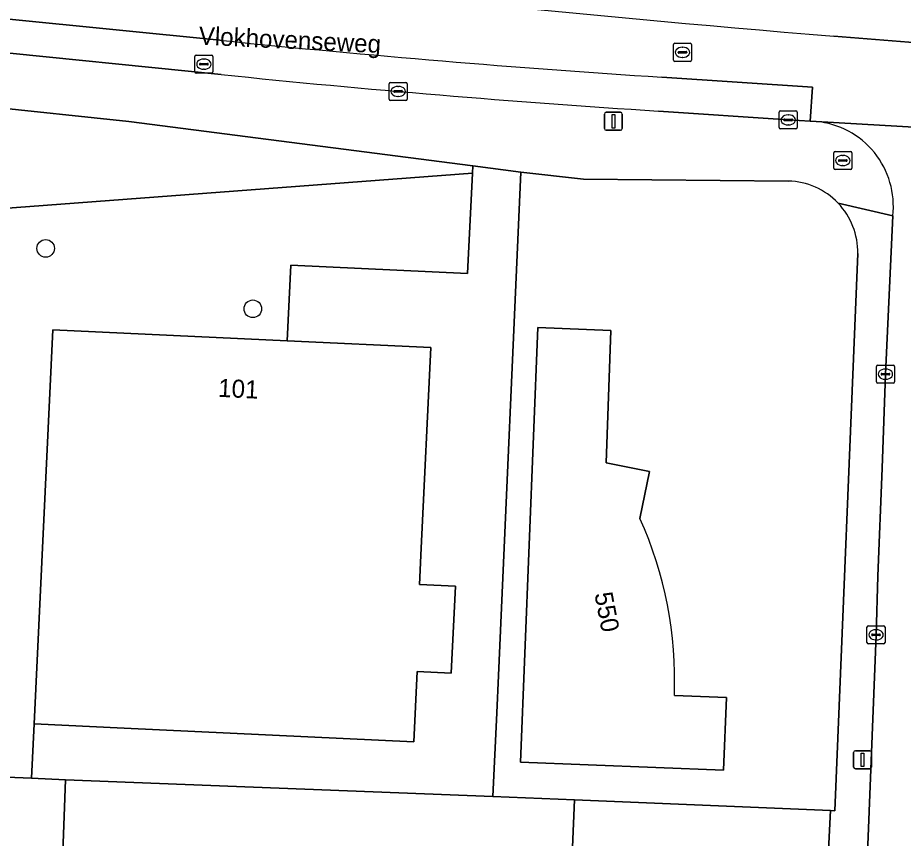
# Model space of a CAD drawing. Extents: x 161354 to 162026, y 386504 to 387460.
# Drawn here: x 161401.6 to 161450.67, y 386778.44 to 386823.93 of the extents above; entities that cross this region are included whole.
import ezdxf

# ---------------------------------------------------------------- set-up
doc = ezdxf.new("R2010")
doc.units = 0
for name, color, linetype in [('IMGEO_Boom', 7, 'Continuous'), ('IMGEO_Brandkraan', 7, 'Continuous'), ('IMGEO_Erf', 7, 'Continuous'), ('IMGEO_Groenvoorziening', 7, 'Continuous'), ('IMGEO_Kolk', 7, 'Continuous'), ('IMGEO_Lichtmast', 7, 'Continuous'), ('IMGEO_Openbare_ruimte_label', 7, 'Continuous'), ('IMGEO_Pand', 7, 'Continuous'), ('IMGEO_Pand_nummerreeks', 7, 'Continuous'), ('IMGEO_Parkeervlak_open', 7, 'Continuous'), ('IMGEO_Rijbaan_lokaal_gesloten', 7, 'Continuous'), ('IMGEO_Rijbaan_lokaal_open', 7, 'Continuous'), ('IMGEO_Rioolput', 7, 'Continuous'), ('IMGEO_Voetpad_open', 7, 'Continuous')]:
    doc.layers.add(name, color=color, linetype=linetype)

msp = doc.modelspace()

# ---------------------------------------------------------------- linework, layer by layer
at = {"layer": 'IMGEO_Boom'}
for centre in [(161403.147, 386811.141), (161414.628, 386807.791)]:
    msp.add_circle(centre, 0.489, dxfattribs=at)
at = {"layer": 'IMGEO_Brandkraan'}
for p, q in [((161446.822, 386815.585), (161446.822, 386816.437)), ((161446.897, 386816.511), (161447.749, 386816.511)), ((161447.823, 386816.437), (161447.823, 386815.585)), ((161447.081, 386816.005), (161447.081, 386816.017)), ((161447.519, 386815.968), (161447.121, 386815.968)), ((161447.124, 386816.054), (161447.522, 386816.054)), ((161447.31, 386816.291), (161447.335, 386816.291)), ((161447.565, 386816.017), (161447.565, 386816.005)), ((161447.749, 386815.511), (161446.897, 386815.511)), ((161447.333, 386815.731), (161447.308, 386815.731))]:
    msp.add_line(p, q, dxfattribs=at)
for points in [[(161446.822, 386815.585), (161446.822, 386816.437)], [(161446.897, 386816.511), (161447.749, 386816.511)], [(161447.823, 386816.437), (161447.823, 386815.585)], [(161447.749, 386815.511), (161446.897, 386815.511)]]:
    msp.add_lwpolyline(points, dxfattribs=at)
for centre, radius, start, end in [((161446.899, 386816.435), 0.0765, 91.552, 178.448), ((161446.899, 386816.435), 0.0765, 91.552, 178.448), ((161447.747, 386816.435), 0.0765, 1.552, 88.448), ((161447.747, 386816.435), 0.0765, 1.552, 88.448), ((161447.121, 386816.014), 0.0403, 85.8775, 175.7526), ((161447.118, 386816.004), 0.0366, 178.938, 274.7102), ((161447.522, 386816.011), 0.043, 264.8664, 352.4533), ((161447.526, 386816.016), 0.0386, 1.7309, 96.639), ((161446.899, 386815.587), 0.0765, 181.552, 268.448), ((161446.899, 386815.587), 0.0765, 181.552, 268.448), ((161447.747, 386815.587), 0.0765, 271.552, 358.448), ((161447.747, 386815.587), 0.0765, 271.552, 358.448)]:
    msp.add_arc(centre, radius, start, end, dxfattribs=at)
for centre, major_axis, ratio, start_param, end_param in [((161447.309, 386816.011), (-0.387, 0.002), 0.722429, 4.712389, 7.853982), ((161447.334, 386816.011), (-0.39, 0.002), 0.717154, 1.570796, 4.712389)]:
    msp.add_ellipse(centre, major_axis=major_axis, ratio=ratio, start_param=start_param, end_param=end_param, dxfattribs=at)
at = {"layer": 'IMGEO_Erf'}
for points in [[(161444.305, 386814.868), (161432.955, 386814.983), (161429.479, 386815.366), (161428.242, 386787.469), (161428.15, 386785.397), (161427.921, 386780.759), (161432.449, 386780.581), (161446.64, 386779.978), (161446.875, 386779.968), (161448.152, 386810.848)], [(161437.988, 386786.363), (161440.872, 386786.253), (161440.703, 386782.217), (161429.467, 386782.668), (161430.424, 386806.747), (161434.47, 386806.586), (161434.204, 386799.261), (161436.608, 386798.765), (161436.084, 386796.17)]]:
    msp.add_lwpolyline(points, dxfattribs=at)
for centre, radius, start, end in [((161444.217, 386810.934), 3.935, 43.7264, 88.7119), ((161444.22, 386810.933), 3.933, 358.7589, 43.7697), ((161416.228, 386787.227), 21.777, 357.7268, 24.2474)]:
    msp.add_arc(centre, radius, start, end, dxfattribs=at)
at = {"layer": 'IMGEO_Groenvoorziening'}
for points in [[(161407.753, 386818.166), (161399.71, 386819.014)], [(161396.429, 386816.391), (161396.283, 386814.488), (161396.119, 386813), (161426.794, 386815.303), (161426.814, 386815.709), (161407.753, 386818.166)]]:
    msp.add_lwpolyline(points, dxfattribs=at)
for points in [[(161426.794, 386815.303), (161396.119, 386813), (161393.679, 386790.813), (161392.725, 386782.167), (161402.362, 386781.767), (161402.504, 386784.789), (161403.542, 386806.633), (161416.532, 386806.016), (161416.731, 386810.211), (161426.52, 386809.746)], [(161398.176, 386777.414), (161404.072, 386777.16), (161404.241, 386781.689), (161402.362, 386781.767), (161392.725, 386782.167), (161390.933, 386765.929), (161393.203, 386765.85), (161393.419, 386770.13), (161397.87, 386769.993)]]:
    msp.add_lwpolyline(points, close=True, dxfattribs=at)
at = {"layer": 'IMGEO_Kolk'}
for p, q in [((161422.256, 386820.341), (161423.108, 386820.341)), ((161422.181, 386819.415), (161422.181, 386820.267)), ((161422.44, 386819.835), (161422.44, 386819.847)), ((161422.483, 386819.884), (161422.881, 386819.884)), ((161422.669, 386820.121), (161422.694, 386820.121)), ((161422.924, 386819.847), (161422.924, 386819.835)), ((161423.182, 386820.267), (161423.182, 386819.415)), ((161423.108, 386819.341), (161422.256, 386819.341)), ((161422.878, 386819.798), (161422.48, 386819.798)), ((161422.692, 386819.561), (161422.667, 386819.561)), ((161443.801, 386817.836), (161443.801, 386818.688)), ((161443.876, 386818.762), (161444.728, 386818.762)), ((161444.289, 386818.542), (161444.314, 386818.542)), ((161444.802, 386818.688), (161444.802, 386817.836)), ((161444.06, 386818.256), (161444.06, 386818.268)), ((161444.498, 386818.219), (161444.1, 386818.219)), ((161444.103, 386818.305), (161444.501, 386818.305)), ((161444.312, 386817.982), (161444.287, 386817.982)), ((161444.544, 386818.268), (161444.544, 386818.256)), ((161444.728, 386817.762), (161443.876, 386817.762)), ((161449.184, 386803.743), (161449.184, 386804.595)), ((161449.259, 386804.669), (161450.111, 386804.669)), ((161450.185, 386804.595), (161450.185, 386803.743)), ((161449.443, 386804.163), (161449.443, 386804.175)), ((161449.881, 386804.126), (161449.483, 386804.126)), ((161449.486, 386804.212), (161449.884, 386804.212)), ((161449.672, 386804.449), (161449.697, 386804.449)), ((161449.927, 386804.175), (161449.927, 386804.163)), ((161450.111, 386803.669), (161449.259, 386803.669)), ((161449.695, 386803.889), (161449.67, 386803.889)), ((161448.663, 386789.296), (161448.663, 386790.148)), ((161448.738, 386790.222), (161449.59, 386790.222)), ((161449.151, 386790.002), (161449.176, 386790.002)), ((161449.664, 386790.148), (161449.664, 386789.296)), ((161448.922, 386789.716), (161448.922, 386789.728)), ((161449.36, 386789.679), (161448.962, 386789.679)), ((161448.965, 386789.765), (161449.363, 386789.765)), ((161449.174, 386789.442), (161449.149, 386789.442)), ((161449.406, 386789.728), (161449.406, 386789.716)), ((161449.59, 386789.222), (161448.738, 386789.222))]:
    msp.add_line(p, q, dxfattribs=at)
for points in [[(161422.256, 386820.341), (161423.108, 386820.341)], [(161422.181, 386819.415), (161422.181, 386820.267)], [(161423.182, 386820.267), (161423.182, 386819.415)], [(161423.108, 386819.341), (161422.256, 386819.341)], [(161443.801, 386817.836), (161443.801, 386818.688)], [(161443.876, 386818.762), (161444.728, 386818.762)], [(161444.802, 386818.688), (161444.802, 386817.836)], [(161444.728, 386817.762), (161443.876, 386817.762)], [(161449.184, 386803.743), (161449.184, 386804.595)], [(161449.259, 386804.669), (161450.111, 386804.669)], [(161450.185, 386804.595), (161450.185, 386803.743)], [(161450.111, 386803.669), (161449.259, 386803.669)], [(161448.663, 386789.296), (161448.663, 386790.148)], [(161448.738, 386790.222), (161449.59, 386790.222)], [(161449.664, 386790.148), (161449.664, 386789.296)], [(161449.59, 386789.222), (161448.738, 386789.222)]]:
    msp.add_lwpolyline(points, dxfattribs=at)
for centre, radius, start, end in [((161422.258, 386820.265), 0.0765, 91.552, 178.448), ((161422.258, 386820.265), 0.0765, 91.552, 178.448), ((161423.106, 386820.265), 0.0765, 1.552, 88.448), ((161423.106, 386820.265), 0.0765, 1.552, 88.448), ((161422.48, 386819.844), 0.0403, 85.8775, 175.7526), ((161422.477, 386819.834), 0.0366, 178.938, 274.7102), ((161422.881, 386819.841), 0.043, 264.8664, 352.4533), ((161422.885, 386819.846), 0.0386, 1.7309, 96.639), ((161422.258, 386819.417), 0.0765, 181.552, 268.448), ((161422.258, 386819.417), 0.0765, 181.552, 268.448), ((161423.106, 386819.417), 0.0765, 271.552, 358.448), ((161423.106, 386819.417), 0.0765, 271.552, 358.448), ((161443.878, 386818.686), 0.0765, 91.552, 178.448), ((161443.878, 386818.686), 0.0765, 91.552, 178.448), ((161444.726, 386818.686), 0.0765, 1.552, 88.448), ((161444.726, 386818.686), 0.0765, 1.552, 88.448), ((161444.1, 386818.265), 0.0403, 85.8775, 175.7526), ((161444.097, 386818.255), 0.0366, 178.938, 274.7102), ((161444.501, 386818.262), 0.043, 264.8664, 352.4533), ((161444.505, 386818.267), 0.0386, 1.7309, 96.639), ((161443.878, 386817.838), 0.0765, 181.552, 268.448), ((161443.878, 386817.838), 0.0765, 181.552, 268.448), ((161444.726, 386817.838), 0.0765, 271.552, 358.448), ((161444.726, 386817.838), 0.0765, 271.552, 358.448), ((161449.261, 386804.593), 0.0765, 91.552, 178.448), ((161449.261, 386804.593), 0.0765, 91.552, 178.448), ((161450.109, 386804.593), 0.0765, 1.552, 88.448), ((161450.109, 386804.593), 0.0765, 1.552, 88.448), ((161449.483, 386804.172), 0.0403, 85.8775, 175.7526), ((161449.48, 386804.162), 0.0366, 178.938, 274.7102), ((161449.884, 386804.169), 0.043, 264.8664, 352.4533), ((161449.888, 386804.174), 0.0386, 1.7309, 96.639), ((161449.261, 386803.745), 0.0765, 181.552, 268.448), ((161449.261, 386803.745), 0.0765, 181.552, 268.448), ((161450.109, 386803.745), 0.0765, 271.552, 358.448), ((161450.109, 386803.745), 0.0765, 271.552, 358.448), ((161448.74, 386790.146), 0.0765, 91.552, 178.448), ((161448.74, 386790.146), 0.0765, 91.552, 178.448), ((161449.588, 386790.146), 0.0765, 1.552, 88.448), ((161449.588, 386790.146), 0.0765, 1.552, 88.448), ((161448.962, 386789.725), 0.0403, 85.8775, 175.7526), ((161448.959, 386789.715), 0.0366, 178.938, 274.7102), ((161449.363, 386789.722), 0.043, 264.8664, 352.4533), ((161449.367, 386789.727), 0.0386, 1.7309, 96.639), ((161448.74, 386789.298), 0.0765, 181.552, 268.448), ((161448.74, 386789.298), 0.0765, 181.552, 268.448), ((161449.588, 386789.298), 0.0765, 271.552, 358.448), ((161449.588, 386789.298), 0.0765, 271.552, 358.448)]:
    msp.add_arc(centre, radius, start, end, dxfattribs=at)
for centre, major_axis, ratio, start_param, end_param in [((161422.668, 386819.841), (-0.387, 0.002), 0.722429, 4.712389, 7.853982), ((161422.693, 386819.841), (-0.39, 0.002), 0.717154, 1.570796, 4.712389), ((161444.288, 386818.262), (-0.387, 0.002), 0.722429, 4.712389, 7.853982), ((161444.313, 386818.262), (-0.39, 0.002), 0.717154, 1.570796, 4.712389), ((161449.671, 386804.169), (-0.387, 0.002), 0.722429, 4.712389, 7.853982), ((161449.696, 386804.169), (-0.39, 0.002), 0.717154, 1.570796, 4.712389), ((161449.15, 386789.722), (-0.387, 0.002), 0.722429, 4.712389, 7.853982), ((161449.175, 386789.722), (-0.39, 0.002), 0.717154, 1.570796, 4.712389)]:
    msp.add_ellipse(centre, major_axis=major_axis, ratio=ratio, start_param=start_param, end_param=end_param, dxfattribs=at)
at = {"layer": 'IMGEO_Lichtmast'}
for p, q in [((161434.113, 386817.785), (161434.113, 386818.585)), ((161434.113, 386818.585), (161434.113, 386817.785)), ((161434.213, 386818.685), (161435.003, 386818.685)), ((161435.003, 386818.685), (161434.213, 386818.685)), ((161435.103, 386818.585), (161435.103, 386817.785)), ((161435.103, 386817.785), (161435.103, 386818.585)), ((161435.003, 386817.685), (161434.213, 386817.685)), ((161434.213, 386817.685), (161435.003, 386817.685)), ((161447.924, 386782.393), (161447.924, 386783.193)), ((161447.924, 386783.193), (161447.924, 386782.393)), ((161448.024, 386783.293), (161448.814, 386783.293)), ((161448.814, 386783.293), (161448.024, 386783.293)), ((161448.914, 386783.193), (161448.914, 386782.393)), ((161448.914, 386782.393), (161448.914, 386783.193)), ((161448.814, 386782.293), (161448.024, 386782.293)), ((161448.024, 386782.293), (161448.814, 386782.293))]:
    msp.add_line(p, q, dxfattribs=at)
for points in [[(161434.533, 386818.56), (161434.683, 386818.56), (161434.683, 386817.81), (161434.533, 386817.81), (161434.533, 386818.56)], [(161448.344, 386783.168), (161448.494, 386783.168), (161448.494, 386782.418), (161448.344, 386782.418), (161448.344, 386783.168)]]:
    msp.add_lwpolyline(points, dxfattribs=at)
for centre, start, end in [((161434.213, 386818.585), 90, 180), ((161434.213, 386818.585), 90, 180), ((161435.003, 386818.585), 0, 90), ((161435.003, 386818.585), 360, 90), ((161434.213, 386817.785), 180, 270), ((161434.213, 386817.785), 180, 270), ((161435.003, 386817.785), 270, 0), ((161435.003, 386817.785), 270, 0), ((161448.024, 386783.193), 90, 180), ((161448.024, 386783.193), 90, 180), ((161448.814, 386783.193), 0, 90), ((161448.814, 386783.193), 360, 90), ((161448.024, 386782.393), 180, 270), ((161448.024, 386782.393), 180, 270), ((161448.814, 386782.393), 270, 0), ((161448.814, 386782.393), 270, 0)]:
    msp.add_arc(centre, 0.1, start, end, dxfattribs=at)
at = {"layer": 'IMGEO_Pand'}
for points in [[(161423.965, 386794.522), (161424.493, 386805.638), (161416.532, 386806.016), (161403.542, 386806.633), (161402.504, 386784.789), (161407.499, 386784.552), (161423.544, 386783.789), (161423.729, 386787.683), (161425.628, 386787.593), (161425.857, 386792.409), (161423.869, 386792.503)], [(161432.449, 386780.581), (161427.921, 386780.759), (161404.241, 386781.689), (161404.072, 386777.16), (161403.996, 386775.14), (161400.1, 386775.238), (161399.751, 386766.654), (161409.697, 386766.272), (161409.747, 386767.862), (161419.859, 386767.475), (161431.881, 386767.014)]]:
    msp.add_lwpolyline(points, close=True, dxfattribs=at)
msp.add_lwpolyline([(161436.084, 386796.17), (161436.608, 386798.765), (161434.204, 386799.261), (161434.47, 386806.586), (161430.424, 386806.747), (161429.467, 386782.668), (161440.703, 386782.217), (161440.872, 386786.253), (161437.988, 386786.363)], dxfattribs=at)
msp.add_arc((161416.228, 386787.227), 21.777, 357.7268, 24.2474, dxfattribs=at)
at = {"layer": 'IMGEO_Parkeervlak_open'}
msp.add_lwpolyline([(161446.64, 386779.978), (161432.449, 386780.581), (161431.881, 386767.014), (161431.844, 386766.388), (161431.741, 386763.351), (161445.775, 386762.809)], close=True, dxfattribs=at)
at = {"layer": 'IMGEO_Rijbaan_lokaal_gesloten'}
for points in [[(161412.991, 386822.658), (161400.945, 386823.863), (161392.402, 386824.783)], [(161446.82, 386822.904), (161451.897, 386822.494)], [(161398.087, 386822.264), (161399.307, 386822.14), (161412.876, 386820.776)], [(161437.112, 386818.754), (161444.302, 386818.262), (161445.522, 386818.195), (161445.646, 386820.07), (161437.303, 386820.631)]]:
    msp.add_lwpolyline(points, dxfattribs=at)
for centre, radius, start, end in [((161544.782, 388005.138), 1186.286, 263.139992, 265.263214), ((161479.745, 387476.502), 657.243, 264.170569, 266.297467), ((161475.855, 387429.389), 611.863, 264.092114, 266.369646)]:
    msp.add_arc(centre, radius, start, end, dxfattribs=at)
at = {"layer": 'IMGEO_Rijbaan_lokaal_open'}
for points in [[(161391.564, 386828.627), (161392.402, 386824.783), (161400.945, 386823.863), (161412.991, 386822.658)], [(161451.897, 386822.494), (161446.82, 386822.904)], [(161437.303, 386820.631), (161445.646, 386820.07), (161445.522, 386818.195), (161445.845, 386818.176), (161460.843, 386817.301), (161460.918, 386819.174), (161483.389, 386818.239), (161486.642, 386818.147), (161486.697, 386820.424), (161472.528, 386821.102)], [(161460.843, 386817.301), (161445.845, 386818.176)], [(161450.094, 386812.939), (161449.685, 386804.169), (161449.505, 386798.966), (161449.271, 386792.965), (161449.164, 386789.722), (161448.49, 386772.488), (161448.343, 386768.709), (161447.891, 386757.154), (161447.745, 386752.965), (161447.642, 386750), (161447.533, 386746.883), (161447.104, 386740.028), (161445.57, 386702.409), (161444.737, 386682.723), (161451.804, 386682.432), (161452.536, 386699.819), (161454.613, 386749.99), (161455.644, 386778.834)]]:
    msp.add_lwpolyline(points, dxfattribs=at)
for centre, radius, start, end in [((161544.782, 388005.138), 1186.286, 263.139992, 265.263214), ((161479.745, 387476.502), 657.243, 264.170569, 266.297467), ((161445.409, 386813.48), 4.716, 353.412, 84.6958)]:
    msp.add_arc(centre, radius, start, end, dxfattribs=at)
at = {"layer": 'IMGEO_Rioolput'}
for p, q in [((161437.939, 386821.581), (161437.939, 386822.433)), ((161438.014, 386822.507), (161438.866, 386822.507)), ((161438.427, 386822.287), (161438.452, 386822.287)), ((161438.94, 386822.433), (161438.94, 386821.581)), ((161411.417, 386820.924), (161411.417, 386821.776)), ((161411.492, 386821.85), (161412.344, 386821.85)), ((161412.418, 386821.776), (161412.418, 386820.924)), ((161438.198, 386822.001), (161438.198, 386822.013)), ((161438.636, 386821.964), (161438.238, 386821.964)), ((161438.241, 386822.05), (161438.639, 386822.05)), ((161438.682, 386822.013), (161438.682, 386822.001)), ((161411.676, 386821.344), (161411.676, 386821.356)), ((161412.114, 386821.307), (161411.716, 386821.307)), ((161411.719, 386821.393), (161412.117, 386821.393)), ((161411.905, 386821.63), (161411.93, 386821.63)), ((161412.16, 386821.356), (161412.16, 386821.344)), ((161438.866, 386821.507), (161438.014, 386821.507)), ((161438.45, 386821.727), (161438.425, 386821.727)), ((161412.344, 386820.85), (161411.492, 386820.85)), ((161411.928, 386821.07), (161411.903, 386821.07))]:
    msp.add_line(p, q, dxfattribs=at)
for points in [[(161437.939, 386821.581), (161437.939, 386822.433)], [(161438.014, 386822.507), (161438.866, 386822.507)], [(161438.94, 386822.433), (161438.94, 386821.581)], [(161411.417, 386820.924), (161411.417, 386821.776)], [(161411.492, 386821.85), (161412.344, 386821.85)], [(161412.418, 386821.776), (161412.418, 386820.924)], [(161438.866, 386821.507), (161438.014, 386821.507)], [(161412.344, 386820.85), (161411.492, 386820.85)]]:
    msp.add_lwpolyline(points, dxfattribs=at)
for centre, radius, start, end in [((161438.016, 386822.431), 0.0765, 91.552, 178.448), ((161438.016, 386822.431), 0.0765, 91.552, 178.448), ((161438.864, 386822.431), 0.0765, 1.552, 88.448), ((161438.864, 386822.431), 0.0765, 1.552, 88.448), ((161411.494, 386821.774), 0.0765, 91.552, 178.448), ((161411.494, 386821.774), 0.0765, 91.552, 178.448), ((161412.342, 386821.774), 0.0765, 1.552, 88.448), ((161412.342, 386821.774), 0.0765, 1.552, 88.448), ((161438.238, 386822.01), 0.0403, 85.8775, 175.7526), ((161438.235, 386822), 0.0366, 178.938, 274.7102), ((161438.639, 386822.007), 0.043, 264.8664, 352.4533), ((161438.643, 386822.012), 0.0386, 1.7309, 96.639), ((161411.716, 386821.353), 0.0403, 85.8775, 175.7526), ((161411.713, 386821.343), 0.0366, 178.938, 274.7102), ((161412.117, 386821.35), 0.043, 264.8664, 352.4533), ((161412.121, 386821.355), 0.0386, 1.7309, 96.639), ((161438.016, 386821.583), 0.0765, 181.552, 268.448), ((161438.016, 386821.583), 0.0765, 181.552, 268.448), ((161438.864, 386821.583), 0.0765, 271.552, 358.448), ((161438.864, 386821.583), 0.0765, 271.552, 358.448), ((161411.494, 386820.926), 0.0765, 181.552, 268.448), ((161411.494, 386820.926), 0.0765, 181.552, 268.448), ((161412.342, 386820.926), 0.0765, 271.552, 358.448), ((161412.342, 386820.926), 0.0765, 271.552, 358.448)]:
    msp.add_arc(centre, radius, start, end, dxfattribs=at)
for centre, major_axis, ratio, start_param, end_param in [((161438.426, 386822.007), (-0.387, 0.002), 0.722429, 4.712389, 7.853982), ((161438.451, 386822.007), (-0.39, 0.002), 0.717154, 1.570796, 4.712389), ((161411.904, 386821.35), (-0.387, 0.002), 0.722429, 4.712389, 7.853982), ((161411.929, 386821.35), (-0.39, 0.002), 0.717154, 1.570796, 4.712389)]:
    msp.add_ellipse(centre, major_axis=major_axis, ratio=ratio, start_param=start_param, end_param=end_param, dxfattribs=at)
at = {"layer": 'IMGEO_Voetpad_open'}
for points in [[(161412.876, 386820.776), (161399.307, 386822.14), (161398.087, 386822.264)], [(161399.71, 386819.014), (161407.753, 386818.166), (161426.814, 386815.709), (161429.479, 386815.366), (161432.955, 386814.983), (161444.305, 386814.868)], [(161445.845, 386818.176), (161445.522, 386818.195), (161444.302, 386818.262), (161437.112, 386818.754)], [(161447.06, 386813.654), (161450.094, 386812.939)], [(161447.104, 386740.028), (161447.533, 386746.883), (161447.642, 386750), (161447.745, 386752.965), (161447.891, 386757.154), (161448.343, 386768.709), (161448.49, 386772.488), (161449.164, 386789.722), (161449.271, 386792.965), (161449.505, 386798.966), (161449.685, 386804.169), (161450.094, 386812.939), (161447.06, 386813.654)], [(161448.152, 386810.848), (161446.875, 386779.968), (161446.64, 386779.978), (161445.775, 386762.809), (161446.167, 386762.794), (161446.125, 386761.783), (161445.724, 386752.122), (161445.641, 386750), (161445.509, 386746.631), (161445.243, 386739.646), (161445.22, 386736.534), (161441.486, 386649.282), (161439.468, 386649.379), (161439.242, 386644.412), (161443.358, 386644.313), (161444.618, 386679.833), (161444.737, 386682.723), (161445.57, 386702.409), (161447.104, 386740.028)]]:
    msp.add_lwpolyline(points, dxfattribs=at)
msp.add_lwpolyline([(161429.479, 386815.366), (161426.814, 386815.709), (161426.794, 386815.303), (161426.52, 386809.746), (161416.731, 386810.211), (161416.532, 386806.016), (161424.493, 386805.638), (161423.965, 386794.522), (161423.869, 386792.503), (161425.857, 386792.409), (161425.628, 386787.593), (161423.729, 386787.683), (161423.544, 386783.789), (161407.499, 386784.552), (161402.504, 386784.789), (161402.362, 386781.767), (161404.241, 386781.689), (161427.921, 386780.759), (161428.15, 386785.397), (161428.242, 386787.469)], close=True, dxfattribs=at)
for centre, radius, start, end in [((161475.855, 387429.389), 611.863, 264.092114, 266.369646), ((161445.409, 386813.48), 4.716, 353.412, 84.6958), ((161444.217, 386810.934), 3.935, 43.7264, 88.7119), ((161444.22, 386810.933), 3.933, 358.7589, 43.7697)]:
    msp.add_arc(centre, radius, start, end, dxfattribs=at)

# ---------------------------------------------------------------- texts
at = {"layer": 'IMGEO_Openbare_ruimte_label'}
msp.add_text('Vlokhovenseweg', height=1, rotation=357.3064, dxfattribs=at).set_placement((161411.612, 386822.438))
at = {"layer": 'IMGEO_Pand_nummerreeks'}
for s, rotation, p in [('101', 357.2785, (161412.69, 386802.915)), ('550', 280.9871, (161433.554, 386791.992))]:
    msp.add_text(s, height=1, rotation=rotation, dxfattribs=at).set_placement(p)

doc.saveas('drawing.dxf')
